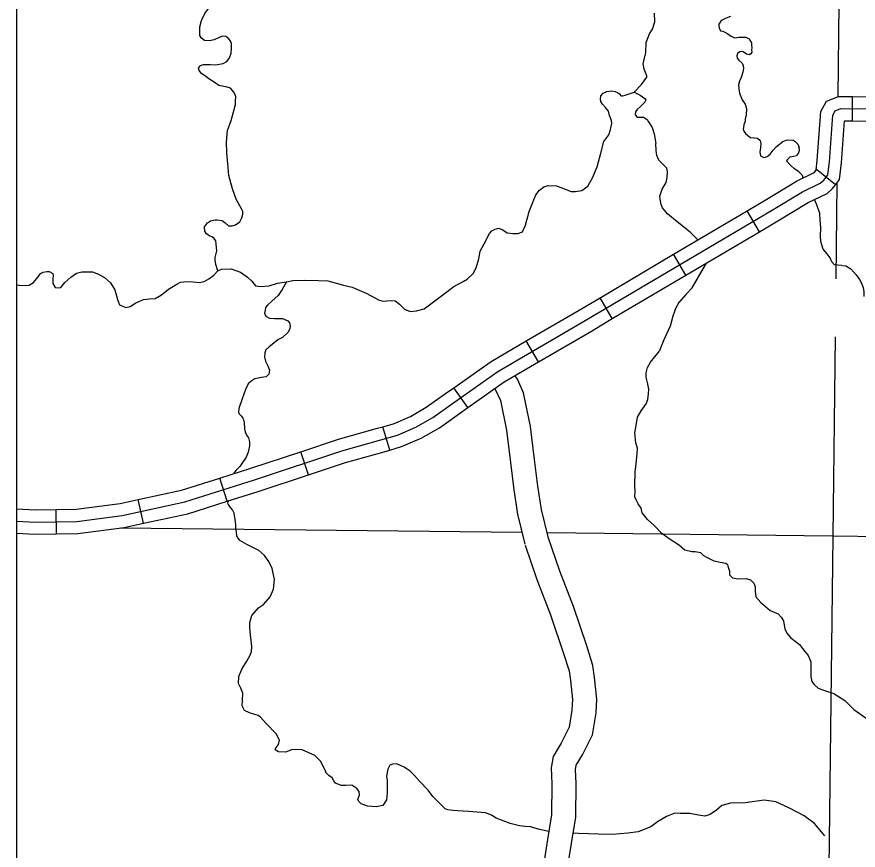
# Model space of a CAD drawing. Extents: x 8749 to 11879, y 13275 to 15339.
# Drawn here: x 9678.1 to 9782.1, y 13515.1 to 13618.1 of the extents above; entities that cross this region are included whole.
import ezdxf

# ---------------------------------------------------------------- set-up
doc = ezdxf.new("R2010")
doc.units = 0
for name, color, linetype in [('Level 32', 7, 'Continuous'), ('Level 35', 7, 'Continuous'), ('Level 46', 7, 'Continuous'), ('Level 5', 7, 'Continuous'), ('R_Draft', 7, 'Continuous')]:
    doc.layers.add(name, color=color, linetype=linetype)

msp = doc.modelspace()

# ---------------------------------------------------------------- linework, layer by layer
at = {"layer": 'Level 32'}
for p, q in [((9781.37, 13605.23), (9781.38, 13608.23)), ((9779.28, 13597.34), (9776.92, 13599.2)), ((9769.88, 13591.53), (9768.35, 13594.11)), ((9760.79, 13586.16), (9759.26, 13588.74)), ((9751.69, 13580.79), (9750.17, 13583.37)), ((9742.57, 13575.45), (9741.06, 13578.04)), ((9733.82, 13569.79), (9732.09, 13572.25)), ((9724.17, 13564.55), (9723.34, 13567.43)), ((9714.13, 13561.5), (9713.18, 13564.35)), ((9704.07, 13558.22), (9703.16, 13561.08)), ((9693.73, 13555.51), (9693.1, 13558.44)), ((9682.98, 13554.2), (9682.93, 13557.2))]:
    msp.add_line(p, q, dxfattribs=at)
for points in [[(9737.53, 13574.24), (9748.35, 13580.56), (9771.37, 13594.15), (9775.18, 13596.44), (9777.39, 13597.53), (9777.82, 13597.91), (9778.34, 13598.57), (9778.53, 13600.17), (9778.95, 13605.94), (9779.23, 13606.45), (9779.94, 13606.74), (9789.75, 13606.69), (9800.27, 13606.55), (9801.64, 13606.83), (9804.23, 13607.59), (9805.08, 13607.54), (9807.96, 13607.3), (9813.38, 13607.02), (9816.69, 13606.79), (9823.36, 13606.6), (9837.75, 13606.46), (9855.62, 13606.17), (9867.09, 13605.84), (9876.85, 13605.84)], [(9776.9, 13599.16), (9777.03, 13600.32), (9777.48, 13606.37), (9778.18, 13607.65), (9779.66, 13608.24), (9781.38, 13608.23)], [(9781.38, 13608.23), (9789.77, 13608.19), (9791.96, 13608.16)], [(9779.28, 13597.34), (9779.78, 13597.98), (9780.02, 13600.03), (9780.4, 13605.24), (9781.37, 13605.23)], [(9781.37, 13605.23), (9789.74, 13605.19), (9791.92, 13605.16)], [(9768.35, 13594.11), (9770.6, 13595.44), (9774.46, 13597.76), (9776.55, 13598.79), (9776.72, 13598.94), (9776.92, 13599.2)], [(9769.88, 13591.53), (9772.14, 13592.87), (9775.9, 13595.13), (9778.24, 13596.27), (9778.92, 13596.88), (9779.28, 13597.34)], [(9759.26, 13588.74), (9768.35, 13594.11)], [(9760.79, 13586.16), (9769.88, 13591.53)], [(9750.17, 13583.37), (9759.26, 13588.74)], [(9751.69, 13580.79), (9760.79, 13586.16)], [(9741.06, 13578.04), (9747.59, 13581.85), (9750.17, 13583.37)], [(9742.57, 13575.45), (9749.11, 13579.26), (9751.69, 13580.79)], [(9732.09, 13572.25), (9736.71, 13575.5), (9741.06, 13578.04)], [(9733.82, 13569.79), (9738.34, 13572.98), (9742.57, 13575.45)], [(9678.09, 13555.77), (9680.35, 13555.66), (9685.52, 13555.74), (9691.1, 13556.47), (9698.84, 13558.15), (9707.46, 13560.87), (9718.27, 13564.46), (9723.07, 13565.8), (9725.15, 13566.39), (9727.41, 13567.36), (9729.51, 13568.57), (9731.94, 13570.3), (9737.53, 13574.24)], [(9723.34, 13567.43), (9724.64, 13567.8), (9726.74, 13568.7), (9728.7, 13569.84), (9731.07, 13571.53), (9732.09, 13572.25)], [(9724.17, 13564.55), (9725.65, 13564.97), (9728.08, 13566.02), (9730.32, 13567.31), (9732.81, 13569.08), (9733.82, 13569.79)], [(9713.18, 13564.35), (9717.83, 13565.89), (9722.66, 13567.24), (9723.34, 13567.43)], [(9703.16, 13561.08), (9707, 13562.3), (9713.18, 13564.35)], [(9714.13, 13561.5), (9718.71, 13563.02), (9723.48, 13564.35), (9724.17, 13564.55)], [(9693.1, 13558.44), (9698.45, 13559.6), (9703.16, 13561.08)], [(9704.07, 13558.22), (9707.93, 13559.44), (9714.13, 13561.5)], [(9682.93, 13557.2), (9685.41, 13557.24), (9690.85, 13557.95), (9693.1, 13558.44)], [(9693.73, 13555.51), (9699.22, 13556.69), (9704.07, 13558.22)], [(9678.09, 13557.27), (9680.37, 13557.16), (9682.93, 13557.2)], [(9682.98, 13554.2), (9685.63, 13554.25), (9691.36, 13554.99), (9693.73, 13555.51)], [(9678.09, 13554.27), (9680.32, 13554.16), (9682.98, 13554.2)]]:
    msp.add_lwpolyline(points, dxfattribs=at)
at = {"layer": 'Level 35'}
for points in [[(9700.69, 13615.79), (9700.69, 13616.83), (9700.93, 13617.61), (9701.33, 13618.5), (9701.76, 13619.09), (9702.01, 13619.39), (9702.47, 13620.07), (9702.49, 13620.5), (9702.41, 13620.93), (9702.3, 13621.25), (9701.95, 13621.85), (9701.41, 13622.17), (9700.96, 13622.39), (9700.25, 13622.47), (9699.45, 13622.55), (9698.1, 13622.87), (9697.45, 13623.2), (9697.07, 13623.55), (9696.94, 13623.84), (9696.94, 13624.19), (9697.13, 13624.57)], [(9753.28, 13608.39), (9754.41, 13608.77), (9755.3, 13609.71), (9755.97, 13610.61), (9755.97, 13610.8), (9755.63, 13611.6), (9755.49, 13612.26), (9755.82, 13613.68), (9755.87, 13614.91), (9756.3, 13615.99), (9756.67, 13616.56), (9756.96, 13617.46), (9756.91, 13618.54)], [(9766.29, 13618.12), (9765.75, 13617.9), (9765.26, 13617.65), (9765.12, 13617.55), (9764.86, 13617.16), (9764.86, 13616.91), (9764.89, 13616.7), (9765.05, 13616.36), (9765.35, 13616.3), (9765.6, 13616.17), (9765.95, 13615.98), (9766.4, 13615.67), (9766.85, 13615.5), (9767.32, 13615.55), (9767.89, 13615.55), (9768.19, 13615.55), (9768.59, 13615.38), (9768.7, 13615.18), (9768.91, 13614.85), (9768.9, 13614.59), (9768.93, 13614.25), (9768.91, 13614.02), (9768.93, 13613.71), (9768.83, 13613.5), (9768.6, 13613.39), (9768.28, 13613.47), (9767.88, 13613.74), (9767.63, 13613.79), (9767.45, 13613.76), (9767.17, 13613.56), (9767.08, 13613.27), (9767.12, 13612.97), (9767.32, 13612.73), (9767.74, 13612.36), (9767.85, 13612.08), (9767.89, 13611.69), (9767.82, 13611.23), (9767.6, 13610.57), (9767.4, 13610.11), (9767.29, 13609.66), (9767.31, 13609.24), (9767.4, 13608.64), (9767.76, 13607.81), (9768.11, 13607.3), (9768.26, 13606.74), (9768.26, 13606.45), (9768.25, 13606.19), (9768.25, 13605.89), (9768.11, 13605.46), (9768.09, 13605.2), (9767.93, 13604.72), (9767.91, 13604.41), (9767.86, 13604.2), (9767.89, 13604.03), (9768.16, 13603.66), (9768.43, 13603.43), (9768.77, 13603.16), (9769.22, 13603.12), (9769.65, 13603.07), (9769.97, 13602.79), (9770.04, 13602.44), (9770, 13601.92), (9769.93, 13601.36), (9770, 13600.9), (9770.33, 13600.73), (9770.51, 13600.71), (9770.82, 13600.81), (9771.18, 13601.1), (9771.59, 13601.59), (9771.99, 13602.07), (9772.36, 13602.36), (9772.76, 13602.69), (9773.16, 13602.84), (9773.5, 13602.87)], [(9702.6, 13609.92), (9701.82, 13610.42), (9701.44, 13610.69), (9700.9, 13611.06), (9700.63, 13611.44), (9700.55, 13611.74), (9700.79, 13612.06), (9701.17, 13612.2), (9702.01, 13612.2), (9702.65, 13612.14), (9703.57, 13612.31), (9704.03, 13612.55), (9704.38, 13613.01), (9704.57, 13613.57), (9704.62, 13614.19), (9704.62, 13614.79), (9704.51, 13615.08), (9704.27, 13615.38), (9703.92, 13615.65), (9703.49, 13615.71), (9703, 13615.49), (9702.49, 13615.25), (9701.9, 13615.11), (9701.28, 13615.14), (9700.9, 13615.44), (9700.69, 13615.79)], [(9705.84, 13594.34), (9705.18, 13595.57), (9704.73, 13596.84), (9704.29, 13598.48), (9704.19, 13599.46), (9704.03, 13601.26), (9704, 13602.61), (9704.11, 13604.02), (9704.59, 13605.28), (9704.97, 13606.63), (9705.1, 13607.23), (9705.1, 13607.63), (9705.16, 13608.25), (9705, 13608.66), (9704.78, 13608.95), (9704.51, 13609.25), (9704.08, 13609.38), (9703.05, 13609.6), (9702.6, 13609.92)], [(9750.27, 13601.25), (9750.65, 13602.68), (9751.24, 13603.51), (9751.45, 13604.16), (9751.62, 13604.89), (9751.58, 13605.29), (9751.36, 13605.9), (9751.21, 13606.41), (9750.85, 13606.87), (9750.47, 13607.28), (9750.28, 13607.6), (9750.21, 13607.89), (9750.28, 13608.31), (9750.56, 13608.63), (9751.02, 13608.86), (9751.59, 13608.93), (9752.04, 13608.85), (9752.35, 13608.71), (9752.59, 13608.57), (9752.69, 13608.42), (9752.81, 13608.32), (9752.93, 13608.31), (9753.28, 13608.39)], [(9754.41, 13608.77), (9755.13, 13608.4), (9755.7, 13607.99), (9755.83, 13607.8), (9755.72, 13607.52), (9755.12, 13606.95), (9754.76, 13606.65), (9754.56, 13606.34), (9754.5, 13606.03), (9754.67, 13605.77), (9754.82, 13605.67), (9755.09, 13605.7), (9755.53, 13605.7), (9756.01, 13605.38), (9756.16, 13605.09), (9756.63, 13604.42), (9756.87, 13603.61), (9757.07, 13602.44)], [(9762.27, 13590.52), (9761.3, 13591.49), (9759.5, 13592.92), (9758.5, 13593.75), (9758.09, 13594.24), (9757.91, 13594.48), (9757.72, 13594.91), (9757.66, 13595.29), (9757.58, 13595.94), (9757.85, 13596.78), (9758.36, 13597.61), (9758.47, 13598.23), (9758.53, 13598.93), (9758.42, 13599.37), (9757.91, 13599.91), (9757.45, 13600.36), (9757.2, 13600.93), (9757.12, 13601.58), (9757.07, 13602.44)], [(9773.5, 13602.87), (9774.04, 13602.84), (9774.31, 13602.68), (9774.61, 13602.36), (9774.77, 13601.95), (9774.74, 13602.01), (9774.77, 13601.57), (9774.71, 13601.28), (9774.47, 13600.93)], [(9741.41, 13594.02), (9742.24, 13596.09), (9742.67, 13596.66), (9743.24, 13597.09), (9743.78, 13597.25), (9744.8, 13597.2), (9745.88, 13596.77), (9746.61, 13596.5), (9747.12, 13596.5), (9747.93, 13596.63), (9748.68, 13597.17), (9749.22, 13598.2), (9749.81, 13599.55), (9750.27, 13601.25)], [(9775.28, 13598.17), (9775.19, 13598.48), (9774.76, 13598.94), (9774.22, 13599.29), (9773.77, 13599.69), (9773.36, 13600.12), (9773.28, 13600.37), (9773.42, 13600.55), (9773.66, 13600.8), (9774.09, 13600.85), (9774.47, 13600.93)], [(9780.06, 13587.34), (9779.55, 13587.38), (9779.16, 13587.44), (9778.83, 13587.79), (9778.62, 13588.31), (9778.24, 13588.79), (9777.75, 13589.36), (9777.46, 13590.3), (9777.43, 13590.95), (9777.46, 13592.03), (9777.38, 13592.95), (9777.32, 13593.76), (9776.97, 13594.86), (9776.68, 13595.51)], [(9702.94, 13586.68), (9702.67, 13587.48), (9702.61, 13588), (9702.59, 13588.35), (9702.8, 13589.16), (9702.78, 13589.59), (9702.67, 13590.4), (9702.67, 13590.4), (9702.48, 13590.67), (9702.24, 13590.88), (9701.94, 13590.99), (9701.54, 13591.26), (9701.32, 13591.61), (9701.29, 13592.12), (9701.64, 13592.64), (9702.02, 13592.88), (9702.59, 13592.99), (9702.86, 13592.99), (9702.86, 13592.99), (9703.48, 13592.93), (9703.83, 13592.64), (9704.26, 13592.26), (9704.69, 13592.26), (9705.12, 13592.37), (9705.66, 13592.74), (9705.9, 13593.23), (9706.04, 13593.69), (9706.04, 13594.01), (9705.85, 13594.34), (9705.84, 13594.34)], [(9732.09, 13584.75), (9733.24, 13585.39), (9733.73, 13585.68), (9734.48, 13586.36), (9734.88, 13587.06), (9735.21, 13588.17), (9735.37, 13589.11), (9735.83, 13590.05), (9736.5, 13591.32), (9736.8, 13591.65), (9737.2, 13591.86), (9737.66, 13591.97), (9738.17, 13591.75), (9738.71, 13591.4), (9739.41, 13591.32), (9740.03, 13591.32), (9740.57, 13591.51), (9740.95, 13592.32), (9741.41, 13594.02)], [(9761.54, 13584.58), (9762.62, 13586.44), (9763.32, 13587.65)], [(9678.09, 13584.96), (9678.66, 13584.87), (9679.6, 13584.92), (9680.14, 13585.25), (9680.73, 13585.95), (9681, 13586.35), (9681.35, 13586.51), (9681.79, 13586.6), (9682.08, 13586.62), (9682.54, 13586.38), (9682.59, 13586.11), (9682.54, 13585.79), (9682.54, 13585.11), (9682.81, 13584.63), (9683.21, 13584.6), (9683.54, 13584.65), (9684, 13585.25), (9684.78, 13585.92), (9685.45, 13586.41), (9686.13, 13586.57), (9686.58, 13586.57), (9687.45, 13586.57), (9688.17, 13586.3), (9688.93, 13585.89), (9689.66, 13585.22), (9690.22, 13584.33), (9690.55, 13583.17), (9690.79, 13582.49), (9691.54, 13582.17), (9692.11, 13582.28), (9692.81, 13582.76), (9693.73, 13583.17), (9694.48, 13583.22), (9695.18, 13583.28)], [(9695.18, 13583.28), (9695.96, 13583.71), (9696.82, 13584.44), (9697.85, 13585.06), (9698.33, 13585.3), (9699.06, 13585.38), (9699.87, 13585.35), (9700.68, 13585.27), (9701.24, 13585.38), (9701.81, 13585.71), (9702.43, 13586.14), (9702.94, 13586.68), (9703.4, 13586.92)], [(9703.4, 13586.92), (9704.57, 13586.95), (9705.75, 13586.52), (9706.59, 13585.93), (9707.15, 13585.42), (9707.58, 13584.85), (9708.18, 13584.77), (9709.28, 13584.85), (9710.31, 13585.17), (9711.41, 13585.33), (9712.19, 13585.5), (9713.59, 13585.55), (9715.37, 13585.5), (9716.53, 13585.44), (9718.47, 13584.93), (9719.53, 13584.67)], [(9780.06, 13587.34), (9780.57, 13587.31), (9781.17, 13586.94), (9781.83, 13586.2), (9782.25, 13585.64), (9782.45, 13585.24), (9782.7, 13584.65), (9782.79, 13584.11), (9782.77, 13583.51)], [(9711.41, 13585.33), (9710.88, 13584.38), (9710.37, 13583.65), (9709.61, 13582.96), (9709.08, 13582.47), (9708.83, 13582.16), (9708.77, 13581.85), (9708.71, 13581.48), (9708.88, 13581.08), (9709.31, 13580.83), (9709.94, 13580.79), (9710.57, 13580.82), (9710.94, 13580.82), (9711.57, 13580.52), (9711.77, 13580.25), (9711.88, 13579.91), (9711.83, 13579.52), (9711.57, 13579.06), (9710.94, 13578.46), (9710.35, 13578.15), (9709.63, 13577.61), (9709.28, 13577.32), (9708.88, 13576.92), (9708.75, 13576.56), (9708.71, 13576.07)], [(9719.53, 13584.67), (9721.25, 13583.94), (9722.33, 13583.37), (9722.79, 13583.1), (9723.33, 13582.94), (9723.81, 13582.97), (9724.43, 13583.05), (9724.86, 13582.99), (9725.38, 13582.59), (9726.02, 13581.94), (9726.7, 13581.67), (9727.48, 13581.75), (9728.42, 13582.02), (9730.74, 13583.72), (9732.09, 13584.75)], [(9761.54, 13584.58), (9760.77, 13583.78), (9759.9, 13582.79), (9759.53, 13582.14), (9759.18, 13581.09), (9758.83, 13579.87), (9758.07, 13578.15), (9757.48, 13576.74)], [(9756.05, 13570.71), (9756.1, 13570.78), (9756.15, 13571.48), (9756.2, 13572.07), (9756.02, 13572.88), (9755.88, 13573.55), (9755.88, 13574.09), (9756.04, 13574.77), (9756.39, 13575.39), (9757.48, 13576.74)], [(9708.71, 13576.07), (9708.81, 13575.55), (9709.12, 13574.95), (9709.31, 13574.41), (9709.24, 13573.94), (9708.89, 13573.58), (9708.34, 13573.5), (9707.49, 13573.35), (9707.03, 13573.01), (9706.67, 13572.72), (9706.35, 13572.05), (9705.92, 13570.88), (9705.53, 13569.7)], [(9754.48, 13566.66), (9754.62, 13567.57), (9754.81, 13568.62), (9755.27, 13569.38), (9755.86, 13570.27), (9756.1, 13570.78)], [(9705.53, 13569.7), (9705.48, 13569.25), (9705.55, 13569.02), (9705.85, 13568.74), (9706.04, 13568.51), (9706.09, 13568.34), (9706.19, 13567.94), (9706.24, 13567.17), (9706.3, 13566.8), (9706.47, 13566.4), (9706.73, 13566.05), (9706.86, 13565.58), (9706.86, 13565.07), (9706.69, 13564.27), (9706.42, 13563.67)], [(9754.49, 13560.13), (9754.51, 13561.8), (9754.62, 13562.85), (9754.78, 13564.14), (9754.81, 13564.79), (9754.59, 13565.44), (9754.48, 13566.66)], [(9706.42, 13563.67), (9705.65, 13562.53), (9705.14, 13562.01), (9704.85, 13561.62)], [(9760.18, 13552.61), (9759.87, 13552.82), (9758.71, 13553.58), (9757.79, 13554.25), (9756.82, 13555.25), (9756.02, 13555.95), (9755.37, 13556.79), (9755.26, 13557.36), (9754.88, 13557.92), (9754.64, 13558.38), (9754.48, 13558.79), (9754.53, 13559.44), (9754.49, 13560.13)], [(9704.25, 13558.28), (9704.17, 13558.16), (9704.14, 13557.99), (9704.2, 13557.82), (9704.45, 13557.46), (9704.73, 13557.14), (9704.9, 13556.8), (9704.96, 13556.48), (9705.04, 13555.95), (9705.1, 13555.34), (9705.1, 13554.89), (9705.21, 13554.41), (9705.25, 13554), (9705.36, 13553.7), (9705.59, 13553.42), (9706.48, 13552.93), (9707.95, 13552.18), (9708.69, 13551.54)], [(9760.18, 13552.61), (9760.65, 13552.22), (9761.52, 13552), (9761.92, 13552), (9762.57, 13551.9), (9762.94, 13551.52), (9763.43, 13551.28), (9764.24, 13550.87), (9765.02, 13550.71), (9765.72, 13550.57), (9765.94, 13550.39), (9766.02, 13550.09), (9766.18, 13549.58), (9766.18, 13549.14), (9766.53, 13548.77), (9767.23, 13548.63), (9768.23, 13548.66), (9768.77, 13548.5), (9769.17, 13548.12), (9769.36, 13547.71), (9769.36, 13547.12), (9769.44, 13546.42), (9770.06, 13545.72), (9771.19, 13544.72)], [(9707.1, 13539.66), (9707.14, 13540.27), (9706.95, 13541.7), (9706.9, 13542.64), (9706.9, 13543.26), (9707.14, 13544.1), (9707.95, 13545.05), (9708.57, 13545.45), (9708.57, 13545.48), (9709.4, 13546.42), (9709.83, 13547.37), (9709.92, 13548.55), (9709.65, 13549.93), (9709.24, 13550.77), (9708.69, 13551.54)], [(9771.19, 13544.72), (9772.19, 13544.3), (9772.57, 13543.89), (9772.86, 13543.43), (9772.92, 13542.92), (9773.02, 13542.46), (9773.27, 13541.92), (9773.75, 13541.33), (9774.83, 13540.52), (9775.34, 13539.87), (9775.91, 13539.17), (9776.21, 13538.39), (9776.21, 13537.58), (9776.23, 13536.58), (9776.37, 13535.96), (9776.64, 13535.58), (9777.15, 13535.12), (9778.04, 13534.8), (9779.06, 13534.49), (9780.43, 13533.6), (9781.56, 13532.49), (9783.05, 13531.44)], [(9716.28, 13524.78), (9715.66, 13526.08), (9714.91, 13526.83), (9713.35, 13527.49), (9712.17, 13527.54), (9711.28, 13527.21), (9710.43, 13527.26), (9710, 13527.49), (9710.05, 13527.68), (9710.43, 13528.16), (9710.57, 13528.72), (9710.14, 13529.48), (9708.92, 13530.75), (9708.21, 13531.56), (9707.93, 13531.74), (9706.84, 13532.08), (9706.23, 13532.36), (9705.95, 13532.93), (9705.99, 13533.59), (9706.04, 13534.53), (9705.76, 13535.15), (9705.47, 13535.71), (9705.52, 13536.56), (9705.9, 13537.46), (9706.51, 13538.45), (9706.94, 13539.21), (9707.1, 13539.66)], [(9725.06, 13525.76), (9724.5, 13525.73), (9724.2, 13525.62), (9723.93, 13525.11), (9723.77, 13524.24), (9723.85, 13523.76), (9723.85, 13522.9), (9723.88, 13522.17), (9723.77, 13521.33), (9723.34, 13520.63), (9722.5, 13520.47), (9721.45, 13520.57), (9720.64, 13520.84), (9720.35, 13521.14), (9720.24, 13521.41), (9720.43, 13521.9), (9720.4, 13522.38), (9720.1, 13522.73), (9719.51, 13523.14), (9718.76, 13523.11), (9718.16, 13523.11), (9717.46, 13523.41), (9717.27, 13523.7), (9717.08, 13524.06), (9716.65, 13524.35), (9716.3, 13524.7), (9716.28, 13524.78)], [(9735.52, 13519.75), (9733.93, 13519.9), (9733.25, 13519.93), (9731.96, 13520.01), (9731.36, 13520.09), (9731.01, 13520.2), (9730.56, 13520.66), (9729.91, 13521.33), (9729.5, 13521.76), (9728.94, 13522.54), (9727.86, 13523.62), (9727.24, 13524.33), (9726.7, 13524.87), (9725.97, 13525.38), (9725.06, 13525.76)], [(9777.95, 13516.9), (9776.67, 13518.41), (9775.4, 13519.35), (9773.61, 13520.3), (9771.91, 13521.1), (9770.45, 13521.29), (9768.09, 13520.96), (9766.29, 13520.91), (9765.21, 13520.63), (9764.55, 13520.06), (9763.79, 13519.54), (9763.13, 13519.3), (9762.33, 13519.45), (9761.29, 13519.63), (9760.07, 13519.63), (9759.41, 13519.68), (9758.37, 13519.26), (9757.28, 13518.6), (9756.44, 13517.98), (9754.88, 13517.37), (9753.61, 13517.23), (9751.72, 13517.04), (9749.97, 13517.08), (9747.52, 13517.18), (9746.85, 13517.2)], [(9743.84, 13517.41), (9742.52, 13517.7), (9741.62, 13517.98), (9740.87, 13518.03), (9740.21, 13518.12), (9739.08, 13518.41), (9737.33, 13519.07), (9736.77, 13519.45), (9736.01, 13519.73), (9735.52, 13519.75)]]:
    msp.add_lwpolyline(points, dxfattribs=at)
at = {"layer": 'Level 46'}
for points in [[(9743.79, 13553.65), (9742.93, 13557.22), (9742.47, 13560.07), (9742.07, 13563.37), (9741.58, 13567.47), (9740.73, 13571.62), (9739.95, 13573.32), (9739.66, 13573.75)], [(9743.79, 13553.65), (9742.93, 13557.22), (9742.47, 13560.07), (9742.07, 13563.37), (9741.58, 13567.47), (9740.73, 13571.62), (9739.95, 13573.32), (9739.66, 13573.75)], [(9737.18, 13572.16), (9737.86, 13570.68), (9738.62, 13566.99), (9739.09, 13563.02), (9739.5, 13559.65), (9739.99, 13556.63), (9740.88, 13552.94)], [(9735.82, 13491.83), (9740.74, 13500.46), (9743.26, 13504.66), (9744.51, 13507.26), (9745.84, 13510.93), (9746.64, 13515.94), (9747.19, 13519.21), (9747.22, 13523.37), (9747.13, 13525.08), (9747.24, 13525.61), (9748, 13526.9), (9749.26, 13529.37), (9749.68, 13532.08), (9749.78, 13533.79), (9749.49, 13536.44), (9749.28, 13537.93), (9748.52, 13540.34), (9746.88, 13545.23), (9745.19, 13549.57), (9743.76, 13553.78)], [(9735.82, 13491.83), (9740.74, 13500.46), (9743.26, 13504.66), (9744.51, 13507.26), (9745.84, 13510.93), (9746.64, 13515.94), (9747.19, 13519.21), (9747.22, 13523.37), (9747.13, 13525.08), (9747.24, 13525.61), (9748, 13526.9), (9749.26, 13529.37), (9749.68, 13532.08), (9749.78, 13533.79), (9749.49, 13536.44), (9749.28, 13537.93), (9748.52, 13540.34), (9746.88, 13545.23), (9745.19, 13549.57), (9743.76, 13553.78)], [(9740.92, 13552.81), (9742.38, 13548.55), (9744.06, 13544.21), (9745.67, 13539.41), (9746.34, 13537.26), (9746.51, 13536.06), (9746.77, 13533.72), (9746.69, 13532.41), (9746.37, 13530.3), (9745.37, 13528.34), (9744.39, 13526.69), (9744.12, 13525.29), (9744.22, 13523.31), (9744.19, 13519.47), (9743.68, 13516.42), (9742.92, 13511.68), (9741.74, 13508.42), (9740.62, 13506.08), (9738.15, 13501.97), (9733.21, 13493.32)]]:
    msp.add_lwpolyline(points, dxfattribs=at)
at = {"layer": 'Level 5'}
for points in [[(9779.82, 13631.25), (9779.55, 13608.24)], [(9779.43, 13597.53), (9779.3, 13585.71)], [(9779.22, 13578.52), (9778.94, 13553.93)], [(9740.54, 13554.35), (9690.87, 13554.89)], [(9778.94, 13553.93), (9743.63, 13554.31)], [(9778.94, 13553.93), (9777.68, 13448.11)], [(9803.51, 13553.6), (9778.94, 13553.93)]]:
    msp.add_lwpolyline(points, dxfattribs=at)
at = {"layer": 'R_Draft'}
msp.add_lwpolyline([(9678.09, 14456.3), (10959.72, 14456.3), (10959.72, 13439.87), (9678.09, 13439.87)], close=True, dxfattribs=at)

doc.saveas('drawing.dxf')
